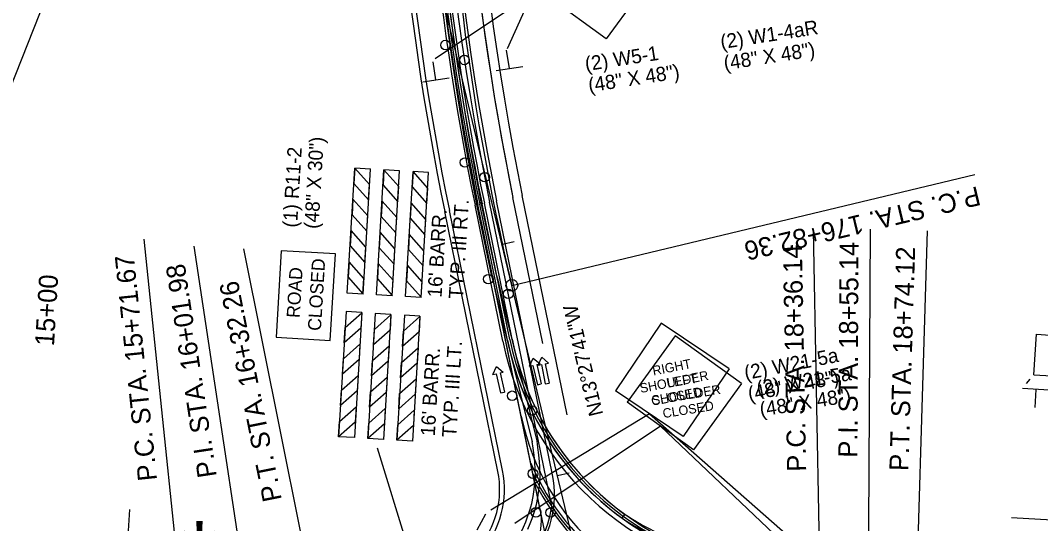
# Model space of a CAD drawing. Extents: x 659657 to 668193, y 633084 to 648639.
# Drawn here: x 662339 to 662767.5, y 642483 to 642694.4 of the extents above; entities that cross this region are included whole.
import ezdxf

# ---------------------------------------------------------------- set-up
doc = ezdxf.new("R2010")
doc.units = 0
for name, color, linetype in [('R_Draft', 7, 'Continuous'), ('R_MOT_Stage 1A', 7, 'Continuous'), ('R_MOT_Stage 1A_Striping', 7, 'Continuous'), ('R_MOT_Stage 1B', 7, 'Continuous'), ('R_MOT_Stage 1B_Striping', 7, 'Continuous'), ('R_MOT_Stage 1C', 7, 'Continuous'), ('R_MOT_Stage 1C_Striping', 7, 'Continuous'), ('R_MOT_Stage 2', 7, 'Continuous'), ('R_MOT_Stage 2_Striping', 7, 'Continuous'), ('R_MOT_Stage 3_Striping_PPM', 7, 'Continuous'), ('R_MOT_Stage 4', 7, 'Continuous'), ('R_MOT_STAGE 4_ALG', 7, 'Continuous'), ('R_MOT_Stage 4_Striping', 7, 'Continuous'), ('R_MOT_Stage 4_Striping_PPM', 7, 'Continuous'), ('R_MOT_Stage 5_Striping_PPM', 7, 'Continuous'), ('R_ROW Annot', 7, 'Continuous'), ('STRIPE-WHITE 12in', 7, 'Continuous'), ('T_Notes', 7, 'Continuous'), ('T_SIGNAL CONTROL CABINET', 7, 'Continuous'), ('TEMP_DETECTION ZONE_Stage 2', 7, 'Continuous'), ('TEMP_SIGNAL_HEAD_STAGE 2', 7, 'Continuous'), ('TEXT_TEMP_SIGNAL_POLES_STAGE 2', 7, 'Continuous')]:
    doc.layers.add(name, color=color, linetype=linetype)

msp = doc.modelspace()

# ---------------------------------------------------------------- linework, layer by layer
at = {"layer": 'R_Draft'}
for p, q in [((662605.31, 642714.36), (662585.02, 642686.61)), ((662513.25, 642678.4), (662553.98, 642705.66)), ((662543.65, 642682.54), (662553.98, 642705.66)), ((662585.02, 642686.61), (662557.25, 642706.88)), ((662544.42, 642674.23), (662543.24, 642681.81)), ((662513.55, 642669.42), (662512.37, 642677.01)), ((662549.98, 642674.92), (662538.86, 642673.19)), ((662519.1, 642670.12), (662507.99, 642668.39)), ((662614, 642561.91), (662593.89, 642534.02)), ((662641.9, 642541.8), (662614, 642561.91)), ((662641.9, 642541.8), (662621.78, 642513.92)), ((662621.78, 642513.92), (662593.89, 642534.02)), ((662607.84, 642523.97), (662546.73, 642483.03)), ((662607.84, 642523.97), (662665.24, 642469.4))]:
    msp.add_line(p, q, dxfattribs=at)
at = {"layer": 'R_MOT_Stage 1A'}
for p, q in [((662541.68, 642567.89), (662537.69, 642584.73)), ((662543.62, 642568.35), (662539.63, 642585.19)), ((662556, 642517.75), (662543.62, 642568.35)), ((662554.06, 642517.27), (662541.68, 642567.88))]:
    msp.add_line(p, q, dxfattribs=at)
for points in [[(662537.71, 642584.63), (662537.05, 642586.94), (662533.88, 642601.61), (662530.81, 642616.29), (662528.06, 642631.04), (662525.39, 642645.8), (662523, 642660.61), (662520.58, 642676.15), (662518.54, 642691.02), (662516.58, 642705.9)], [(662539.63, 642585.19), (662538.99, 642587.43), (662535.84, 642602.02), (662532.77, 642616.68), (662530.03, 642631.4), (662527.37, 642646.14), (662524.98, 642660.93), (662522.56, 642676.43), (662520.53, 642691.28), (662518.56, 642706.14)], [(662527.31, 642456.32), (662532.09, 642460.1), (662536.76, 642463.93), (662540.34, 642467.13), (662542.02, 642468.94), (662544, 642471.14), (662545.88, 642473.9), (662547.63, 642476.26), (662549.02, 642478.81), (662550.33, 642481.44), (662551.24, 642483.77), (662552.03, 642485.85), (662552.98, 642488.65), (662553.79, 642491.48), (662554.41, 642494.35), (662554.82, 642497.29), (662555.14, 642500.27), (662555.33, 642502.83), (662555.22, 642505.76), (662555.03, 642508.73), (662554.83, 642511.69), (662554.41, 642514.64), (662554.02, 642517.48)], [(662552.16, 642480.63), (662553.1, 642483.05), (662553.92, 642485.17), (662554.89, 642488.06), (662555.73, 642491), (662556.38, 642494), (662556.81, 642497.04), (662557.14, 642500.09), (662557.33, 642502.79), (662557.22, 642505.86), (662557.15, 642506.97), (662557.03, 642508.87), (662556.82, 642511.9), (662556.39, 642514.91), (662556, 642517.75)]]:
    msp.add_lwpolyline(points, dxfattribs=at)
at = {"layer": 'R_MOT_Stage 1A_Striping'}
for p, q in [((662545.42, 642583.07), (662487.49, 642825.07)), ((662543.62, 642568.35), (662539.63, 642585.19)), ((662582.05, 642430.05), (662545.42, 642583.07)), ((662556, 642517.75), (662543.62, 642568.35))]:
    msp.add_line(p, q, dxfattribs=at)
for points in [[(662539.63, 642585.19), (662538.99, 642587.43), (662535.84, 642602.02), (662532.77, 642616.68), (662530.03, 642631.4), (662527.37, 642646.14), (662524.98, 642660.93), (662522.56, 642676.43), (662520.53, 642691.28), (662518.56, 642706.14)], [(662545.42, 642583.07), (662739.92, 642629.63)], [(662546.34, 642601.34), (662541.46, 642600.26)], [(662552.16, 642480.63), (662553.1, 642483.05), (662553.92, 642485.17), (662554.89, 642488.06), (662555.73, 642491), (662556.38, 642494), (662556.81, 642497.04), (662557.14, 642500.09), (662557.33, 642502.79), (662557.22, 642505.86), (662557.15, 642506.97), (662557.03, 642508.87), (662556.82, 642511.9), (662556.39, 642514.91), (662556, 642517.75)], [(662569.45, 642504.14), (662564.59, 642502.98)]]:
    msp.add_lwpolyline(points, dxfattribs=at)
msp.add_circle((662545.42, 642583.07), 2.5, dxfattribs=at)
msp.add_arc((663558.54, 642825.58), 1041.74, 166.59359, 193.46139, dxfattribs=at)
at = {"layer": 'R_MOT_Stage 1B'}
for p, q in [((662543.59, 642560.07), (662531.93, 642617.14)), ((662543.59, 642560.07), (662531.93, 642617.14)), ((662545.55, 642560.47), (662533.89, 642617.54)), ((662545.55, 642560.47), (662533.89, 642617.54)), ((662539.55, 642504.9), (662517.23, 642614.14)), ((662591.75, 642485.21), (662592.93, 642486.83))]:
    msp.add_line(p, q, dxfattribs=at)
for centre, radius, start, end in [((663661.27, 642847.83), 1167.67, 178.84387, 191.54523), ((663661.27, 642847.83), 1152.67, 178.83435, 191.54523), ((663661.27, 642847.83), 1152.67, 178.83435, 191.54523), ((663661.27, 642847.83), 1150.67, 178.83287, 191.54523), ((663661.27, 642847.83), 1150.67, 178.83287, 191.54523), ((662664.1, 642584.68), 123, 191.5452, 266.5452), ((662664.1, 642584.68), 123, 191.5452, 233.9709), ((662664.1, 642584.68), 121, 191.5452, 259.5087), ((662664.1, 642584.68), 121, 191.5452, 233.9708), ((662502.32, 642497.3), 38, 266.3389, 11.5452), ((662658.88, 642587.86), 120.65, 236.8623, 246.2551), ((662658.88, 642587.86), 122.65, 236.8152, 246.208)]:
    msp.add_arc(centre, radius, start, end, dxfattribs=at)
at = {"layer": 'R_MOT_Stage 1B_Striping'}
for p, q in [((662545.42, 642583.07), (662487.49, 642825.07)), ((662541.63, 642559.67), (662529.97, 642616.74)), ((662541.51, 642505.3), (662519.19, 642614.54)), ((662582.05, 642430.05), (662545.42, 642583.07))]:
    msp.add_line(p, q, dxfattribs=at)
for points in [[(662545.42, 642583.07), (662739.92, 642629.63)], [(662546.34, 642601.34), (662541.46, 642600.26)], [(662569.45, 642504.14), (662564.59, 642502.98)]]:
    msp.add_lwpolyline(points, dxfattribs=at)
msp.add_circle((662545.42, 642583.07), 2.5, dxfattribs=at)
for centre, radius, start, end in [((663558.54, 642825.58), 1041.74, 166.59359, 193.46139), ((663661.27, 642847.83), 1165.67, 178.84387, 191.54523), ((663661.27, 642847.83), 1154.67, 178.83583, 191.54523), ((662664.1, 642584.68), 125, 191.5452, 266.5452), ((662502.32, 642497.3), 40, 266.3389, 11.5452)]:
    msp.add_arc(centre, radius, start, end, dxfattribs=at)
at = {"layer": 'R_MOT_Stage 1C'}
for centre in [(662525.52, 642677.77), (662534, 642628.5), (662543.96, 642579.5), (662553.96, 642530.51), (662561.7, 642487.62)]:
    msp.add_circle(centre, 2, dxfattribs=at)
at = {"layer": 'R_MOT_Stage 1C_Striping'}
for p, q in [((662568.62, 642528.72), (662549.81, 642620.79)), ((662562.54, 642503.51), (662539.03, 642618.59))]:
    msp.add_line(p, q, dxfattribs=at)
for centre, radius, start, end in [((663661.27, 642847.83), 1145.42, 158.42034, 191.54523), ((663661.27, 642847.83), 1134.42, 158.41207, 191.54523), ((662521.39, 642495.1), 42, 266.4975, 11.5452)]:
    msp.add_arc(centre, radius, start, end, dxfattribs=at)
at = {"layer": 'R_MOT_Stage 2'}
for centre in [(662517.53, 642684.03), (662525.69, 642634.7), (662535.55, 642585.68), (662545.56, 642536.69), (662555.56, 642487.71)]:
    msp.add_circle(centre, 2, dxfattribs=at)
at = {"layer": 'R_MOT_Stage 2_Striping'}
for p, q in [((662558.42, 642558.68), (662545.89, 642619.99)), ((662557.52, 642488.11), (662531.2, 642616.99))]:
    msp.add_line(p, q, dxfattribs=at)
for centre, radius, start, end in [((663661.27, 642847.83), 1153.42, 163.84387, 191.54523), ((663661.27, 642847.83), 1138.42, 163.84387, 191.54523), ((662527.6, 642484.6), 30.27, 257.4346, 2.4822)]:
    msp.add_arc(centre, radius, start, end, dxfattribs=at)
at = {"layer": 'R_MOT_Stage 3_Striping_PPM'}
for p, q in [((662558.42, 642558.65), (662545.89, 642619.99)), ((662557.52, 642488.11), (662531.2, 642616.99)), ((662531.2, 642616.99), (662531.2, 642616.99))]:
    msp.add_line(p, q, dxfattribs=at)
for radius, start in [(1153.42, 158.42628), (1138.42, 158.41509)]:
    msp.add_arc((663661.27, 642847.83), radius, start, 191.54523, dxfattribs=at)
at = {"layer": 'R_MOT_Stage 4'}
msp.add_circle((662554.29, 642503.94), 2, dxfattribs=at)
for radius, start in [(102, 202.9101), (104, 207.4876)]:
    msp.add_arc((662647.33, 642548.13), radius, start, 266.5452, dxfattribs=at)
at = {"layer": 'R_MOT_STAGE 4_ALG'}
for points in [[(662411.58, 642403.57), (662390.93, 642602.5)], [(662675.98, 642406.25), (662672.14, 642606.21)], [(662694.97, 642406.61), (662696.11, 642606.61)], [(662713.96, 642406.03), (662720.08, 642605.94)], [(662441.84, 642401.74), (662411.92, 642599.5)], [(662472.14, 642402.33), (662432.78, 642598.42)]]:
    msp.add_lwpolyline(points, dxfattribs=at)
at = {"layer": 'R_MOT_Stage 4_Striping'}
msp.add_arc((662647.33, 642548.13), 100, 191.5452, 266.5452, dxfattribs=at)
at = {"layer": 'R_MOT_Stage 4_Striping_PPM'}
for p, q in [((662558.42, 642558.65), (662545.89, 642619.99)), ((662557.52, 642488.11), (662531.2, 642616.99)), ((662531.2, 642616.99), (662531.2, 642616.99))]:
    msp.add_line(p, q, dxfattribs=at)
for radius, start in [(1153.42, 158.42628), (1138.42, 158.41509)]:
    msp.add_arc((663661.27, 642847.83), radius, start, 191.54523, dxfattribs=at)
at = {"layer": 'R_MOT_Stage 5_Striping_PPM'}
for p, q in [((662325.04, 642641.64), (662435.5, 642920.82)), ((662558.42, 642558.65), (662545.89, 642619.99)), ((662531.2, 642616.99), (662531.2, 642616.99)), ((662557.52, 642488.11), (662531.2, 642616.99)), ((662755.38, 642485.56), (662778.27, 642484.17))]:
    msp.add_line(p, q, dxfattribs=at)
for radius, start in [(1153.42, 158.42628), (1138.42, 158.41509)]:
    msp.add_arc((663661.27, 642847.83), radius, start, 191.54523, dxfattribs=at)
at = {"layer": 'R_ROW Annot'}
for p, q in [((662476.31, 642579.81), (662479.48, 642632.35)), ((662486.08, 642631.95), (662479.48, 642632.35)), ((662482.91, 642579.41), (662486.08, 642631.95)), ((662486.06, 642631.91), (662486.02, 642631.96)), ((662488.54, 642579.07), (662491.71, 642631.61)), ((662498.29, 642631.22), (662491.71, 642631.61)), ((662498.29, 642631.22), (662491.71, 642631.61)), ((662495.12, 642578.67), (662498.29, 642631.22)), ((662500.73, 642578.34), (662503.9, 642630.88)), ((662510.48, 642630.48), (662503.9, 642630.88)), ((662507.31, 642577.94), (662510.48, 642630.48)), ((662448.58, 642597.62), (662446.39, 642561.28)), ((662471.28, 642596.25), (662448.58, 642597.62)), ((662469.09, 642559.91), (662471.28, 642596.25)), ((662482.91, 642579.41), (662476.31, 642579.81)), ((662495.12, 642578.67), (662488.54, 642579.07)), ((662507.31, 642577.94), (662500.73, 642578.34)), ((662475.84, 642572.02), (662472.67, 642519.47)), ((662482.44, 642571.62), (662475.84, 642572.02)), ((662482.44, 642571.62), (662479.26, 642519.08)), ((662488.07, 642571.28), (662484.9, 642518.74)), ((662494.64, 642570.88), (662488.07, 642571.28)), ((662494.64, 642570.88), (662491.47, 642518.34)), ((662500.26, 642570.54), (662497.09, 642518)), ((662506.84, 642570.14), (662500.26, 642570.54)), ((662506.84, 642570.14), (662503.66, 642517.6)), ((662446.39, 642561.28), (662469.09, 642559.91)), ((662479.26, 642519.08), (662472.67, 642519.47)), ((662479.25, 642519.12), (662479.2, 642519.08)), ((662491.47, 642518.34), (662484.9, 642518.74)), ((662491.47, 642518.34), (662484.9, 642518.74)), ((662503.66, 642517.6), (662497.09, 642518)), ((662506.71, 642456.91), (662489.03, 642514.72))]:
    msp.add_line(p, q, dxfattribs=at)
for points in [[(662479.48, 642632.35), (662479.11, 642625.89), (662485.27, 642618.94), (662485.66, 642625.38)], [(662491.71, 642631.61), (662491.34, 642625.15), (662497.5, 642618.2), (662497.89, 642624.64)], [(662503.9, 642630.88), (662503.53, 642624.42), (662509.69, 642617.46), (662510.08, 642623.9)], [(662478.69, 642619.22), (662478.32, 642612.76), (662484.48, 642605.81), (662484.87, 642612.25)], [(662490.92, 642618.48), (662490.55, 642612.02), (662496.71, 642605.07), (662497.1, 642611.51)], [(662503.11, 642617.75), (662502.74, 642611.29), (662508.9, 642604.33), (662509.29, 642610.77)], [(662477.9, 642606.09), (662477.52, 642599.63), (662483.69, 642592.68), (662484.08, 642599.12)], [(662490.12, 642605.36), (662489.75, 642598.89), (662495.92, 642591.94), (662496.31, 642598.38)], [(662502.31, 642604.62), (662501.94, 642598.16), (662508.11, 642591.21), (662508.5, 642597.64)], [(662477.1, 642592.96), (662476.73, 642586.5), (662482.89, 642579.55), (662483.28, 642585.99)], [(662489.33, 642592.23), (662488.96, 642585.77), (662495.12, 642578.81), (662495.51, 642585.25)], [(662501.52, 642591.49), (662501.15, 642585.03), (662507.31, 642578.08), (662507.7, 642584.52)], [(662475.04, 642558.86), (662475.45, 642565.32), (662482.41, 642571.48), (662482.02, 642565.04)], [(662487.27, 642558.12), (662487.68, 642564.58), (662494.64, 642570.74), (662494.25, 642564.3)], [(662499.46, 642557.39), (662499.87, 642563.84), (662506.83, 642570.01), (662506.44, 642563.57)], [(662474.25, 642545.73), (662474.66, 642552.19), (662481.61, 642558.35), (662481.23, 642551.91)], [(662486.48, 642544.99), (662486.89, 642551.45), (662493.84, 642557.61), (662493.46, 642551.17)], [(662498.67, 642544.26), (662499.08, 642550.72), (662506.03, 642556.88), (662505.65, 642550.44)], [(662473.46, 642532.6), (662473.87, 642539.06), (662480.82, 642545.22), (662480.43, 642538.78)], [(662485.69, 642531.86), (662486.1, 642538.32), (662493.05, 642544.49), (662492.66, 642538.05)], [(662497.88, 642531.13), (662498.29, 642537.59), (662505.24, 642543.75), (662504.85, 642537.31)], [(662472.67, 642519.47), (662473.08, 642525.93), (662480.03, 642532.09), (662479.64, 642525.65)], [(662484.9, 642518.74), (662485.31, 642525.19), (662492.26, 642531.36), (662491.87, 642524.92)], [(662497.09, 642518), (662497.5, 642524.46), (662504.45, 642530.62), (662504.06, 642524.18)]]:
    msp.add_lwpolyline(points, close=True, dxfattribs=at)
at = {"layer": 'STRIPE-WHITE 12in'}
msp.add_line((662755.38, 642485.56), (662778.27, 642484.17), dxfattribs=at)
at = {"layer": 'T_Notes'}
for p, q in [((662764.74, 642545.53), (662765.84, 642562.5)), ((662765.84, 642562.5), (662805.62, 642559.9)), ((662761.6, 642541.79), (662763.13, 642543.62)), ((662764.74, 642545.53), (662804.51, 642542.93)), ((662759.99, 642539.88), (662771.21, 642539.15)), ((662765.56, 642539.35), (662765.06, 642531.69))]:
    msp.add_line(p, q, dxfattribs=at)
at = {"layer": 'T_SIGNAL CONTROL CABINET'}
for p, q in [((662544.57, 642560.27), (662532.91, 642617.34)), ((662562.18, 642490.3), (662536.09, 642617.99)), ((662565.33, 642449.89), (662532.67, 642609.78)), ((662552.91, 642549.06), (662554.43, 642552.42)), ((662554.43, 642552.42), (662557.29, 642550.09)), ((662556.46, 642549.53), (662558.08, 642552.85)), ((662558.08, 642552.85), (662560.87, 642550.43)), ((662537.45, 642545.57), (662538.97, 642548.93)), ((662538.97, 642548.93), (662541.83, 642546.6)), ((662552.91, 642549.06), (662554.28, 642549.39)), ((662554.28, 642549.39), (662556.17, 642541.33)), ((662555.92, 642549.77), (662557.29, 642550.09)), ((662555.92, 642549.77), (662557.81, 642541.71)), ((662556.46, 642549.53), (662557.83, 642549.82)), ((662557.83, 642549.82), (662559.49, 642541.71)), ((662559.49, 642550.15), (662560.87, 642550.43)), ((662559.49, 642550.15), (662561.14, 642542.04)), ((662537.45, 642545.57), (662538.82, 642545.9)), ((662538.82, 642545.9), (662540.71, 642537.84)), ((662540.46, 642546.28), (662541.83, 642546.6)), ((662540.46, 642546.28), (662542.35, 642538.22)), ((662540.71, 642537.84), (662542.35, 642538.22)), ((662556.17, 642541.33), (662557.81, 642541.71)), ((662559.49, 642541.71), (662561.14, 642542.04)), ((662384.8, 642488.84), (662378.77, 642389.02))]:
    msp.add_line(p, q, dxfattribs=at)
for centre, radius, start, end in [((663661.27, 642847.83), 1148.42, 156.12343, 191.54523), ((663661.27, 642847.83), 1151.67, 178.83361, 191.54523), ((662664.1, 642584.68), 122, 191.5452, 266.5452), ((662647.33, 642548.13), 103, 205.4077, 266.5452), ((662523.46, 642494.97), 39, 266.4975, 353.1166)]:
    msp.add_arc(centre, radius, start, end, dxfattribs=at)
at = {"layer": 'TEMP_DETECTION ZONE_Stage 2'}
for p, q in [((662614, 642561.91), (662593.89, 642534.02)), ((662641.9, 642541.8), (662614, 642561.91)), ((662641.9, 642541.8), (662621.78, 642513.92)), ((662621.78, 642513.92), (662593.89, 642534.02)), ((662607.84, 642523.97), (662546.73, 642483.03)), ((662607.84, 642523.97), (662665.24, 642469.4))]:
    msp.add_line(p, q, dxfattribs=at)
at = {"layer": 'TEMP_SIGNAL_HEAD_STAGE 2'}
for p, q in [((662614, 642561.91), (662593.89, 642534.02)), ((662641.9, 642541.8), (662614, 642561.91)), ((662641.9, 642541.8), (662621.78, 642513.92)), ((662621.78, 642513.92), (662593.89, 642534.02)), ((662607.84, 642523.97), (662546.73, 642483.03)), ((662607.84, 642523.97), (662665.24, 642469.4))]:
    msp.add_line(p, q, dxfattribs=at)
at = {"layer": 'TEXT_TEMP_SIGNAL_POLES_STAGE 2'}
for p, q in [((662608.13, 642567.23), (662588.93, 642538.7)), ((662636.67, 642548.03), (662608.13, 642567.23)), ((662636.67, 642548.03), (662617.46, 642519.51)), ((662617.46, 642519.51), (662588.93, 642538.7)), ((662603.19, 642529.11), (662536.55, 642488.55)), ((662603.19, 642529.11), (662666.07, 642473.79)), ((662530.85, 642480.36), (662534.51, 642487.11))]:
    msp.add_line(p, q, dxfattribs=at)

# ---------------------------------------------------------------- texts
at = {"layer": 'R_Draft'}
for s, height, rotation, p in [('(2) W1-4aR', 6, 8.8439, (662633.51, 642682.31)), ('(48" X 48")', 6, 8.8439, (662634.9, 642673.42)), ('(2) W5-1', 6, 8.8424, (662576.61, 642673.05)), ('(48" X 48")', 6, 8.8424, (662577.99, 642664.16)), ('(2) W21-5a', 6, 9.2124, (662648.75, 642536.84)), ('LEFT', 3.94, 9.2114, (662610.9, 642540.1)), ('SHOULDER', 3.94, 9.211, (662604.51, 642532.79)), ('(48" X 48")', 6, 9.2124, (662650.03, 642527.92)), ('CLOSED', 3.94, 9.211, (662609.12, 642527.25))]:
    msp.add_text(s, height=height, rotation=rotation, dxfattribs=at).set_placement(p)
msp.add_text('*', height=30, dxfattribs=at).set_placement((662406.34, 642454.09))
at = {"layer": 'R_MOT_Stage 1A_Striping'}
for s, height, rotation, p in [('P.C. STA. 176+82.36', 8, 193.4614, (662741.09, 642624.77)), ('N13%%d27\'41"W', 6, 103.4614, (662583.85, 642528.93))]:
    msp.add_text(s, height=height, rotation=rotation, dxfattribs=at).set_placement(p)
at = {"layer": 'R_MOT_Stage 1B_Striping'}
for s, height, rotation, p in [('P.C. STA. 176+82.36', 8, 193.4614, (662741.09, 642624.77)), ('N13%%d27\'41"W', 6, 103.4614, (662583.85, 642528.93))]:
    msp.add_text(s, height=height, rotation=rotation, dxfattribs=at).set_placement(p)
at = {"layer": 'R_MOT_STAGE 4_ALG'}
for s, rotation, p in [('P.C. STA. 18+36.14', 91.1014, (662669.09, 642504.87)), ('P.I. STA. 18+55.14', 89.6735, (662690.57, 642510.67)), ('P.T. STA. 18+74.12', 88.2455, (662711.99, 642505)), ('P.C. STA. 15+71.67', 95.9253, (662396.41, 642501.27)), ('P.I. STA. 16+01.98', 98.6014, (662421.48, 642502.86)), ('15+00', 86.5452, (662353.07, 642557.38)), ('P.T. STA. 16+32.26', 101.3517, (662448.83, 642493.03))]:
    msp.add_text(s, height=8, rotation=rotation, dxfattribs=at).set_placement(p)
at = {"layer": 'R_ROW Annot'}
for s, height, p in [('(48" X 30")', 6, (662464.16, 642606.7)), ('(1) R11-2', 6, (662455.17, 642607.24)), ('TYP. III RT.', 6, (662524.87, 642577.26)), ("16' BARR.", 6, (662515.89, 642577.81)), ('CLOSED', 5.537, (662465.21, 642563.83)), ('ROAD', 5.51, (662456.29, 642569.26)), ("16' BARR.", 6, (662513.05, 642519.6)), ('TYP. III LT.', 6, (662522.04, 642519.06))]:
    msp.add_text(s, height=height, rotation=86.5452, dxfattribs=at).set_placement(p)
at = {"layer": 'TEMP_DETECTION ZONE_Stage 2'}
for s, height, rotation, p in [('(2) W21-5a', 6, 9.2124, (662648.75, 642536.84)), ('LEFT', 3.94, 9.2114, (662610.9, 642540.1)), ('SHOULDER', 3.94, 9.211, (662604.51, 642532.79)), ('(48" X 48")', 6, 9.2124, (662650.03, 642527.92)), ('CLOSED', 3.94, 9.211, (662609.12, 642527.25))]:
    msp.add_text(s, height=height, rotation=rotation, dxfattribs=at).set_placement(p)
at = {"layer": 'TEMP_SIGNAL_HEAD_STAGE 2'}
for s, height, rotation, p in [('(2) W21-5a', 6, 9.2124, (662648.75, 642536.84)), ('LEFT', 3.94, 9.2114, (662610.9, 642540.1)), ('SHOULDER', 3.94, 9.211, (662604.51, 642532.79)), ('(48" X 48")', 6, 9.2124, (662650.03, 642527.92)), ('CLOSED', 3.94, 9.211, (662609.12, 642527.25))]:
    msp.add_text(s, height=height, rotation=rotation, dxfattribs=at).set_placement(p)
at = {"layer": 'TEXT_TEMP_SIGNAL_POLES_STAGE 2'}
for s, height, rotation, p in [('(2) W21-5a', 6, 11.0559, (662643.68, 642543.28)), ('RIGHT', 3.94, 11.0549, (662604.91, 642545.17)), ('SHOULDER', 3.94, 11.0545, (662599.59, 642537.81)), ('(48" X 48")', 6, 11.0559, (662645.23, 642534.42)), ('CLOSED', 3.94, 11.0545, (662604.37, 642532.43))]:
    msp.add_text(s, height=height, rotation=rotation, dxfattribs=at).set_placement(p)

doc.saveas('drawing.dxf')
